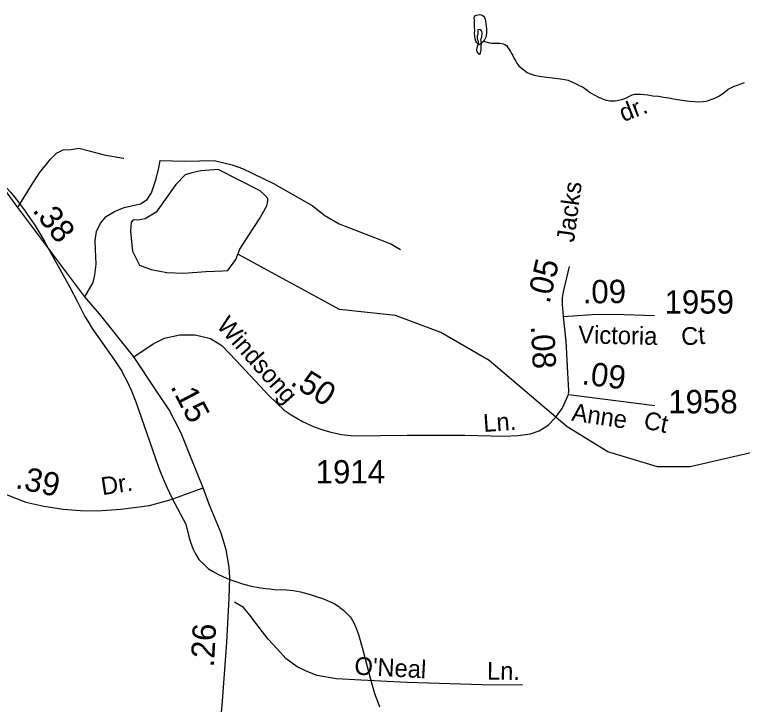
# Model space of a CAD drawing. Extents: x 2126262 to 2293712, y 749403 to 919119.
# Drawn here: x 2143540 to 2147437, y 840811 to 844503 of the extents above; entities that cross this region are included whole.
import ezdxf

# ---------------------------------------------------------------- set-up
doc = ezdxf.new("R2010")
doc.units = 0
for name, color, linetype in [('Exist Hydrographic Creek Single Shore', 7, 'Continuous'), ('Exist Hydrographic Misc Water Feature', 7, 'Continuous'), ('Exist Hydrographic Pond Under 1500 Sq Ft', 7, 'Continuous'), ('Exist Road Non-System Type 51', 7, 'Continuous'), ('Exist Road Non-System Type 51 Label', 7, 'Continuous'), ('Exist Road Primary NC Attributed', 7, 'Continuous'), ('Exist Road Primary NC Service Mileage Hundredths English Label', 7, 'Continuous'), ('Exist Road Secondary Mileage Hundredths English Label', 7, 'Continuous'), ('Exist Road Secondary Type 51 Attributed', 7, 'Continuous'), ('Exist Road Secondary Type 51 Label', 7, 'Continuous'), ('Exist Road Secondary Type 51 Number Label', 7, 'Continuous')]:
    doc.layers.add(name, color=color, linetype=linetype)

msp = doc.modelspace()

# ---------------------------------------------------------------- linework, layer by layer
at = {"layer": 'Exist Hydrographic Creek Single Shore'}
msp.add_lwpolyline([(2147864.5, 842284.4), (2147706.4, 842208.8), (2147157.5, 842082.4), (2146982.5, 842082.8), (2146715.4, 842163.7), (2146498.4, 842296.1), (2146080.5, 842652.5), (2145821.5, 842802.2), (2145579.4, 842892.5), (2145279.4, 842924.9), (2144734.7, 843221.6)], dxfattribs=at)
at = {"layer": 'Exist Hydrographic Misc Water Feature'}
for p, q in [((2143701, 843286.6), (2143711.3, 843269.6)), ((2145030.8, 841420.6), (2145070.3, 841413)), ((2145335.5, 841279.6), (2145341.2, 841272.9)), ((2145483.9, 840824.2), (2145493.4, 840798.3))]:
    msp.add_line(p, q, dxfattribs=at)
for points in [[(2146051.1, 844360.9), (2146048.2, 844357.7), (2146034.5, 844345.7), (2146026.3, 844341.7), (2146022.6, 844343.5), (2146014.4, 844352.7), (2146008.3, 844361), (2146004.8, 844372.5), (2146004.2, 844386.5), (2146002.7, 844403.8), (2146003.1, 844418.5), (2146002.5, 844439.9), (2146001.5, 844457.1), (2146001.3, 844471.1), (2146000.9, 844488.2), (2146003.1, 844495.6), (2146011.1, 844499.6), (2146021, 844501.8), (2146031, 844503.2), (2146043.1, 844499.7), (2146051.1, 844493.8), (2146055.4, 844488), (2146058.9, 844478), (2146061.4, 844469.8), (2146063.4, 844455.8), (2146065.9, 844429.5), (2146065.9, 844415.6), (2146065.9, 844408.2), (2146064, 844386), (2146056.2, 844367.4), (2146051.1, 844360.9)], [(2146051.1, 844360.9), (2146082.3, 844352), (2146092.3, 844350.2), (2146106.3, 844349.9), (2146120.6, 844350.5), (2146128.6, 844350.3), (2146138.3, 844350.1), (2146147.3, 844348.3), (2146154.7, 844346.5), (2146164.5, 844342.2), (2146172.5, 844337.1), (2146179.1, 844328.8), (2146184.8, 844321.2), (2146194.6, 844305.5), (2146200.8, 844294.7), (2146206.7, 844284.7), (2146215.2, 844267.3), (2146223.4, 844253.2), (2146229.3, 844243.3), (2146239.4, 844229.1), (2146251.7, 844217.4), (2146267.6, 844205.6), (2146283.8, 844193.7), (2146299.8, 844186), (2146322, 844178.2), (2146350.1, 844174.3), (2146375.9, 844170.5), (2146404, 844166.6), (2146432.1, 844162.8), (2146462, 844159.7), (2146486, 844156), (2146504.1, 844151.4), (2146526, 844142), (2146542.4, 844134.3), (2146554.3, 844128.2), (2146566.4, 844122.2), (2146580.4, 844116.2), (2146590.4, 844108.7), (2146604.5, 844098.5), (2146618.5, 844088.4), (2146630.6, 844080.8), (2146642.9, 844073.1), (2146668.7, 844059.4), (2146680.8, 844055.1), (2146697, 844049.1), (2146707.1, 844045.6), (2146717.1, 844043.7), (2146727, 844041.9), (2146739.1, 844041.6), (2146755.1, 844042.2), (2146766.5, 844043.5), (2146781.1, 844046.5), (2146796.9, 844050.3), (2146812.9, 844056.5), (2146835, 844067.5), (2146846.7, 844073), (2146860.7, 844076.8), (2146872.6, 844077.4), (2146890.8, 844077), (2146912.5, 844075.8), (2146930.6, 844073.8), (2146957.6, 844069.1), (2146986.6, 844066), (2147014.7, 844061.4), (2147042.7, 844056.7), (2147066.7, 844052.9), (2147088.9, 844049.1), (2147113.1, 844045.4), (2147126.8, 844043.4), (2147151, 844039.7), (2147179.1, 844037.4), (2147203.7, 844037), (2147225.9, 844037.3), (2147242.9, 844040.3), (2147254.8, 844044.1), (2147272.8, 844050.3), (2147288.8, 844056.5), (2147298.9, 844061.2), (2147313.6, 844069.1), (2147333.1, 844081.8), (2147347.7, 844093), (2147360.4, 844103.5), (2147374.3, 844111.3), (2147392.2, 844120), (2147410, 844126.2), (2147428, 844132.4), (2147448.1, 844140.2)], [(2143494.7, 843577.8), (2143517.3, 843552.1), (2143548.2, 843514.6), (2143596.4, 843450.9), (2143607.7, 843434.6)], [(2143494.7, 843577.8), (2143517.3, 843552.1), (2143548.2, 843514.6), (2143596.4, 843450.9), (2143607.7, 843434.6)], [(2143607.7, 843434.6), (2143647.3, 843376.2), (2143701, 843286.6)], [(2143607.7, 843434.6), (2143647.3, 843376.2), (2143701, 843286.6)], [(2143711.3, 843269.6), (2143836.3, 843043.6), (2143876.1, 842966.3)], [(2143711.3, 843269.6), (2143836.3, 843043.6), (2143876.1, 842966.3)], [(2143876.1, 842966.3), (2143916.3, 842888), (2143931.7, 842862.3)], [(2143876.1, 842966.3), (2143916.3, 842888), (2143931.7, 842862.3)], [(2143931.7, 842862.3), (2143955.3, 842822.5), (2144075.2, 842653)], [(2143931.7, 842862.3), (2143955.3, 842822.5), (2144075.2, 842653)], [(2144075.2, 842653), (2144113.4, 842594.5), (2144119.9, 842582.4)], [(2144075.2, 842653), (2144113.4, 842594.5), (2144119.9, 842582.4)], [(2144119.9, 842582.4), (2144141.3, 842543.2), (2144165.2, 842490.3), (2144189.4, 842430.4), (2144306.3, 842092), (2144319.7, 842057.2)], [(2144119.9, 842582.4), (2144141.3, 842543.2), (2144165.2, 842490.3), (2144189.4, 842430.4), (2144306.3, 842092), (2144319.7, 842057.2)], [(2144319.7, 842057.2), (2144331.1, 842026.7), (2144354.3, 841973.8), (2144384.2, 841912.7), (2144457, 841776.8), (2144472.4, 841709.9), (2144480.2, 841685.7)], [(2144319.7, 842057.2), (2144331.1, 842026.7), (2144354.3, 841973.8), (2144384.2, 841912.7), (2144457, 841776.8), (2144472.4, 841709.9), (2144480.2, 841685.7)], [(2144480.2, 841685.7), (2144493.3, 841645.8), (2144509.1, 841617.8)], [(2144480.2, 841685.7), (2144493.3, 841645.8), (2144509.1, 841617.8)], [(2144509.1, 841617.8), (2144526.3, 841587.1), (2144557.5, 841557)], [(2144509.1, 841617.8), (2144526.3, 841587.1), (2144557.5, 841557)], [(2144557.5, 841557), (2144578.6, 841536.9), (2144598.9, 841524.7)], [(2144557.5, 841557), (2144578.6, 841536.9), (2144598.9, 841524.7)], [(2144598.9, 841524.7), (2144627.2, 841507.8), (2144677.3, 841485.9)], [(2144598.9, 841524.7), (2144627.2, 841507.8), (2144677.3, 841485.9)], [(2144677.3, 841485.9), (2144760.3, 841457.1), (2144794.3, 841447.4), (2144814.6, 841443.2)], [(2144677.3, 841485.9), (2144760.3, 841457.1), (2144794.3, 841447.4), (2144814.6, 841443.2)], [(2144814.6, 841443.2), (2144837.6, 841438.5), (2144855.5, 841435.9)], [(2144814.6, 841443.2), (2144837.6, 841438.5), (2144855.5, 841435.9)], [(2144855.5, 841435.9), (2144884.4, 841431.6), (2144908.8, 841429.2)], [(2144855.5, 841435.9), (2144884.4, 841431.6), (2144908.8, 841429.2)], [(2144908.8, 841429.2), (2144930.3, 841427), (2144996.3, 841423.9), (2145030.8, 841420.6)], [(2144908.8, 841429.2), (2144930.3, 841427), (2144996.3, 841423.9), (2145030.8, 841420.6)], [(2145070.3, 841413), (2145117.3, 841401), (2145154.2, 841389.2)], [(2145070.3, 841413), (2145117.3, 841401), (2145154.2, 841389.2)], [(2145154.2, 841389.2), (2145194.4, 841376.4), (2145226.6, 841363), (2145250.4, 841350.8)], [(2145154.2, 841389.2), (2145194.4, 841376.4), (2145226.6, 841363), (2145250.4, 841350.8)], [(2145250.4, 841350.8), (2145275.4, 841334.5), (2145280.7, 841330.3)], [(2145250.4, 841350.8), (2145275.4, 841334.5), (2145280.7, 841330.3)], [(2145280.7, 841330.3), (2145300.4, 841315.4), (2145322.4, 841295), (2145335.5, 841279.6)], [(2145280.7, 841330.3), (2145300.4, 841315.4), (2145322.4, 841295), (2145335.5, 841279.6)], [(2145341.2, 841272.9), (2145356.2, 841248.8), (2145368.1, 841220.2), (2145377.1, 841194.6)], [(2145341.2, 841272.9), (2145356.2, 841248.8), (2145368.1, 841220.2), (2145377.1, 841194.6)], [(2145377.1, 841194.6), (2145380.6, 841185.1), (2145400.3, 841116.2), (2145444.4, 840947.1), (2145467.3, 840870.2), (2145483.9, 840824.2)], [(2145377.1, 841194.6), (2145380.6, 841185.1), (2145400.3, 841116.2), (2145444.4, 840947.1), (2145467.3, 840870.2), (2145483.9, 840824.2)]]:
    msp.add_lwpolyline(points, dxfattribs=at)
at = {"layer": 'Exist Hydrographic Pond Under 1500 Sq Ft'}
for points in [[(2146040.9, 844382.6), (2146043.2, 844403.4), (2146042, 844413.8), (2146036.3, 844420.7), (2146027.1, 844424.1), (2146019, 844421.8), (2146020.2, 844410.3), (2146019, 844397.6), (2146016.7, 844387.2), (2146016.7, 844374.6), (2146022.5, 844358.4), (2146021.3, 844346.9), (2146015.5, 844331.9), (2146012.1, 844316.9), (2146014.4, 844303.1), (2146023.9, 844293), (2146029.4, 844291.5), (2146034.2, 844294.7), (2146034, 844298.5), (2146037.4, 844314.6), (2146037.4, 844333), (2146039.7, 844350.3), (2146038.6, 844360.7), (2146036.3, 844367.6), (2146036.4, 844372.1), (2146040.9, 844382.6)], [(2144629.2, 843673.5), (2144537.4, 843667.2), (2144487.9, 843656.5), (2144453.1, 843645.8), (2144402.2, 843593.5), (2144297.7, 843445.3), (2144238.9, 843410), (2144200.1, 843403.3), (2144174.6, 843404.7), (2144163.9, 843391.3), (2144161.2, 843343), (2144170.6, 843237.2), (2144209.4, 843162.2), (2144271, 843139.4), (2144355.3, 843122), (2144445, 843119.3), (2144564.2, 843128.7), (2144653.9, 843131.4), (2144682, 843134.1), (2144723.5, 843193), (2144744.8, 843247.4), (2144794.4, 843322.9), (2144850.7, 843410), (2144889.5, 843479.7), (2144896.2, 843503.8), (2144896.2, 843518.5), (2144880.1, 843537.3), (2144854.7, 843560), (2144629.2, 843673.5)]]:
    msp.add_lwpolyline(points, dxfattribs=at)
at = {"layer": 'Exist Road Non-System Type 51'}
msp.add_line((2146259.1, 840913.7), (2146043.1, 840916.1), dxfattribs=at)
for points in [[(2143556.9, 843469.9), (2143625.1, 843580.5), (2143672.5, 843655.8), (2143732.5, 843729.8), (2143764.3, 843761.6), (2143799.2, 843779.7), (2143841, 843781.1), (2143882.9, 843788.1), (2143938.6, 843774.2), (2144019.5, 843751.8), (2144121.4, 843735.1), (2144124.6, 843734.8)], [(2143916.1, 842993.2), (2143961.3, 843068.5), (2143969.7, 843110.4), (2143976.6, 843167.6), (2143972.4, 843245.8), (2143971, 843293.9), (2143978, 843342.7), (2143998.9, 843387.4), (2144029.6, 843422.3), (2144074.2, 843448.8), (2144125.8, 843471.2), (2144213.4, 843490.2), (2144249.6, 843513.9), (2144273.3, 843548.8), (2144298.4, 843624.2), (2144312.4, 843682.8), (2144319, 843722.5), (2144451.8, 843718.3), (2144609.1, 843721.7), (2144704.6, 843699.7), (2144760.2, 843678.6), (2144926.5, 843599.1), (2145132.1, 843480.9), (2145201, 843427.5), (2145278.1, 843383.9), (2145553.9, 843276.2), (2145605.2, 843245.1)], [(2146043.1, 840916.1), (2145639.4, 840928.4), (2145395.6, 840941.5), (2145261.8, 840948.2), (2145160.2, 840966.3), (2145100.6, 840989.5), (2145053.1, 841012.5), (2144992.1, 841057.8), (2144947.1, 841106.7), (2144898.2, 841159.7), (2144849.5, 841222.7), (2144798.9, 841289.8), (2144765.7, 841330.4), (2144717.7, 841358.4)]]:
    msp.add_lwpolyline(points, dxfattribs=at)
at = {"layer": 'Exist Road Primary NC Attributed'}
for points in [[(2143916.1, 842993.2), (2143556.9, 843469.9), (2143384.7, 843706.5), (2143172.7, 843966.1), (2143089, 844035.9), (2142881.9, 844146.9), (2142718.7, 844200), (2142581.8, 844232.3), (2142453, 844253)], [(2144177.3, 842670.8), (2143994.9, 842901.7), (2143916.1, 842993.2)], [(2144549.9, 841971.1), (2144489.4, 842120.2), (2144432.2, 842262.6), (2144366.8, 842387.4), (2144297.1, 842490.7), (2144177.3, 842670.8)], [(2144635.4, 840617.1), (2144655.2, 840854.4), (2144676.6, 841143.3), (2144689.2, 841379.5), (2144692.5, 841490.4), (2144689.2, 841545.3), (2144672.8, 841638.7), (2144645.4, 841728.5), (2144582.9, 841878.2), (2144549.9, 841971.1)]]:
    msp.add_lwpolyline(points, dxfattribs=at)
at = {"layer": 'Exist Road Secondary Type 51 Attributed'}
msp.add_line((2146504.8, 842469.5), (2146967.2, 842410.6), dxfattribs=at)
for points in [[(2146479.4, 842887.9), (2146472.8, 842951.2), (2146474, 842987.9), (2146479.1, 843019.1), (2146510.5, 843155.7)], [(2146479.4, 842887.9), (2146631.4, 842898.2), (2146749.8, 842899.6), (2146965.2, 842892.4)], [(2146504.8, 842469.5), (2146507, 842490.4), (2146501.3, 842585.3), (2146493.4, 842754.8), (2146479.4, 842887.9)], [(2144177.3, 842670.8), (2144281.2, 842740.3), (2144342.3, 842772), (2144425.3, 842789.1), (2144505.9, 842789.1), (2144588.9, 842769.6), (2144650, 842732.9), (2144725.7, 842652.4), (2144902.9, 842462), (2144983.9, 842386.4), (2145021, 842361.2), (2145080.8, 842325.4), (2145144.5, 842297.5), (2145189.6, 842280.3), (2145233.4, 842268.4), (2145289.1, 842256.4), (2145355.5, 842248.5), (2145641.9, 842252.2), (2145950.8, 842252.2), (2146160.5, 842247.8), (2146233.4, 842251), (2146301.6, 842258.9), (2146347.5, 842274.8), (2146396.7, 842306.5), (2146436.3, 842347.6), (2146471.2, 842395.2), (2146504.8, 842469.5)], [(2142602.3, 841727.4), (2142670.7, 841780.4), (2142725.8, 841833.4), (2142778.8, 841884.2), (2142853.8, 841948.2), (2142913.4, 841985.8), (2142963, 842010), (2143025.6, 842026.7), (2143086.9, 842033.1), (2143162.8, 842032.1), (2143255.7, 842016.4), (2143327.6, 842003.6), (2143418, 841969.1), (2143500.4, 841932.8), (2143599.7, 841893), (2143695.5, 841872.7), (2143800.7, 841855.4), (2143893.5, 841849.7), (2143982.5, 841847.8), (2144109.4, 841855.4), (2144262.8, 841876.3), (2144378.4, 841908.5), (2144505.3, 841954), (2144549.9, 841971.1)]]:
    msp.add_lwpolyline(points, dxfattribs=at)

# ---------------------------------------------------------------- texts
at = {"layer": 'Exist Road Non-System Type 51 Label'}
for s, rotation, p in [('dr.', 21.2443, (2146799.2, 843927.2)), ('Jacks', 82.4777, (2146534.5, 843281.1)), ("O'Neal", 356.941, (2145357.3, 840971.4)), ('Ln.', 359.3489, (2146068.5, 840944.3))]:
    msp.add_text(s, height=95, rotation=rotation, dxfattribs=at).set_placement(p)
at = {"layer": 'Exist Road Primary NC Service Mileage Hundredths English Label'}
for s, rotation, p in [('.38', 307.6508, (2143631.7, 843454.5)), ('.15', 297.6701, (2144371.9, 842512.3)), ('.26', 86.9383, (2144606.8, 841008.8))]:
    msp.add_text(s, height=125, rotation=rotation, dxfattribs=at).set_placement(p)
at = {"layer": 'Exist Road Secondary Mileage Hundredths English Label'}
for s, rotation, p in [('.05', 77.0497, (2146403.3, 842951.9)), ('.09', 0.6736, (2146581.8, 842956.9)), ('.08', 272.6769, (2146304, 842836.3)), ('.09', 352.7441, (2146573, 842525.5)), ('.50', 327.7529, (2145010.5, 842525.3)), ('.39', 348.008, (2143539.5, 841969.7))]:
    msp.add_text(s, height=125, rotation=rotation, dxfattribs=at).set_placement(p)
at = {"layer": 'Exist Road Secondary Type 51 Label'}
for s, rotation, p in [('Windsong', 311.6101, (2144616.9, 842835.9)), ('Victoria', 358.8, (2146556.7, 842743.9)), ('Ct', 3.9969, (2147112, 842732.1)), ('Anne', 351.4624, (2146518, 842330.5)), ('Ln.', 3.9969, (2146051.8, 842269.2)), ('Ct', 348.0445, (2146902.4, 842289.5)), ('Dr.', 8.6385, (2144009.8, 841931))]:
    msp.add_text(s, height=95, rotation=rotation, dxfattribs=at).set_placement(p)
at = {"layer": 'Exist Road Secondary Type 51 Number Label'}
for s, p in [('1959', (2147019.4, 842902.9)), ('1958', (2147039.2, 842369)), ('1914', (2145151.5, 841993.7))]:
    msp.add_text(s, height=125, dxfattribs=at).set_placement(p)

doc.saveas('drawing.dxf')
